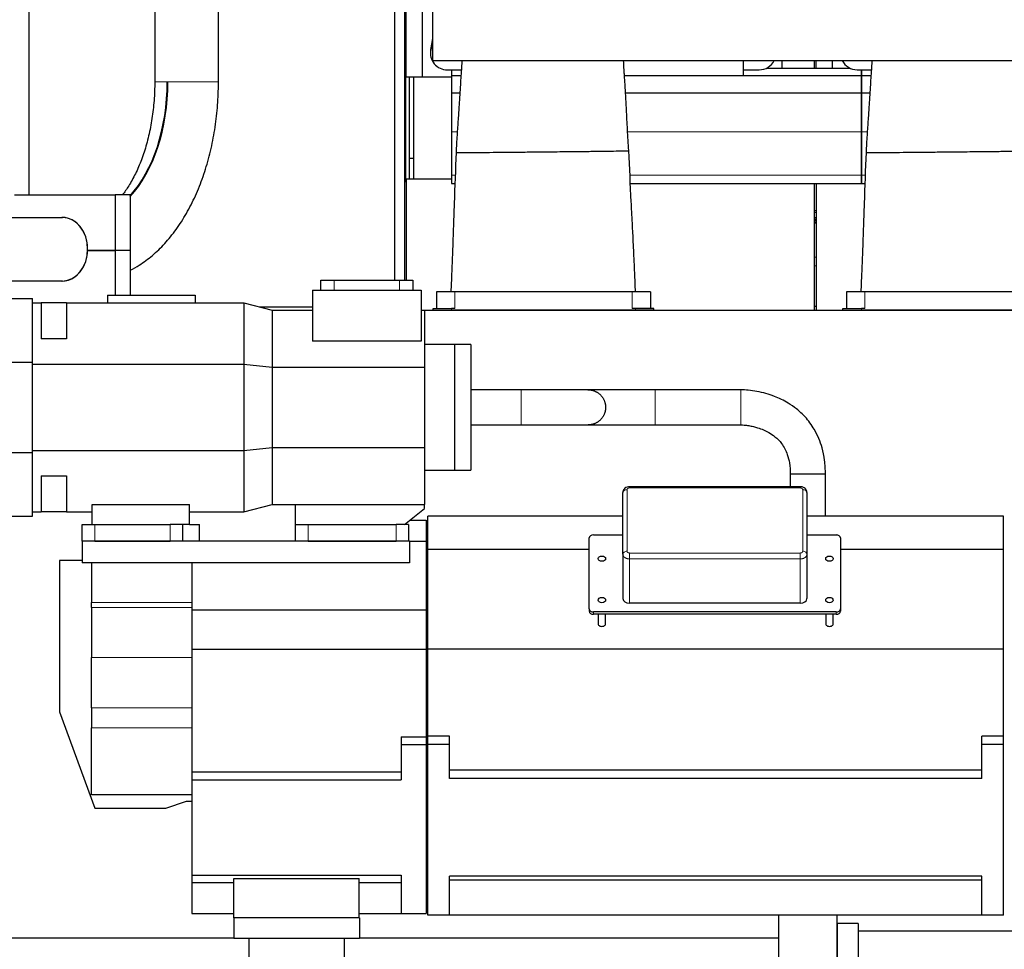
# Model space of a CAD drawing. Header units: inches. Extents: x 0 to 17820, y -10 to 12600.
# Tile 319 of 339: x 12157 to 13334, y 9142 to 10253. Entities that reach past the tile are written whole.
import ezdxf

# ---------------------------------------------------------------- set-up
doc = ezdxf.new("R2010")
doc.units = ezdxf.units.IN
doc.layers.add('1', color=7, linetype='Continuous', true_color=0xffffff)

msp = doc.modelspace()

# ---------------------------------------------------------------- linework, layer by layer
at = {"layer": '1', "color": 2, "linetype": 'Continuous', "lineweight": 25}
for p, q in [((12650.813, 10585.052), (12650.813, 10204.322)), ((12394.863, 10178.901), (12394.863, 10538.901)), ((12318.763, 10504.414), (12318.763, 10178.901)), ((12619.313, 10184.901), (12619.313, 10450.901)), ((12605.271, 10447.901), (12605.271, 9941.902)), ((12617.271, 10447.901), (12617.271, 9941.902)), ((12638.313, 10432.901), (12638.313, 10184.901)), ((12168.313, 10272.901), (12168.313, 10043.902)), ((12618.313, 10265.931), (12618.313, 10060.916)), ((12650.813, 10230.645), (12648.661, 10219.633)), ((12650.813, 10228.074), (12648.661, 10217.062)), ((12648.292, 10215.826), (12648.292, 10213.255)), ((12650.813, 10204.322), (14861.311, 10204.322)), ((13022.313, 10186.241), (13022.313, 10204.323)), ((13068.313, 10204.323), (13068.313, 10195.402)), ((13107.313, 10195.404), (13107.313, 10204.323)), ((13109.313, 10195.404), (13109.313, 10204.323)), ((13128.313, 10204.323), (13128.313, 10195.402)), ((12668.292, 10193.331), (12673.313, 10193.331)), ((12673.313, 10193.331), (12673.313, 10186.396)), ((12673.313, 10193.331), (12685.195, 10193.331)), ((13022.313, 10193.331), (13041.313, 10193.331)), ((13050.192, 10195.401), (13149.414, 10195.401)), ((13158.292, 10193.331), (13163.313, 10193.331)), ((13163.313, 10193.331), (13163.313, 10186.396)), ((13163.313, 10193.331), (13175.195, 10193.331)), ((13163.313, 10186.396), (13163.313, 10193.331)), ((12619.313, 10184.901), (12638.313, 10184.901)), ((12622.813, 10184.901), (12622.813, 10087.676)), ((12628.086, 10184.901), (12628.086, 10062.901)), ((12638.313, 10184.901), (12673.318, 10184.901)), ((12673.313, 10186.396), (12673.313, 10165.814)), ((12673.313, 10186.396), (12684.733, 10186.396)), ((13022.313, 10186.241), (12880.184, 10186.241)), ((13022.313, 10186.396), (13163.313, 10186.396)), ((13163.313, 10186.396), (13163.313, 10165.814)), ((13163.313, 10186.396), (13174.733, 10186.396)), ((13163.313, 10165.814), (13163.313, 10186.396)), ((12333.667, 10178.901), (12334.468, 10178.901)), ((12673.313, 10165.814), (12683.391, 10165.814)), ((12673.313, 10165.814), (12673.313, 10119.351)), ((12881.43, 10165.814), (13163.313, 10165.814)), ((13163.313, 10165.814), (13163.313, 10119.351)), ((13163.313, 10165.814), (13173.391, 10165.814)), ((13163.313, 10119.351), (13163.313, 10165.814)), ((12673.313, 10119.351), (12673.313, 10067.376)), ((13163.313, 10119.351), (13163.313, 10067.376)), ((13163.313, 10067.376), (13163.313, 10119.351)), ((12622.813, 10087.676), (12622.813, 10062.901)), ((12622.813, 10087.676), (12628.094, 10087.676)), ((12619.313, 10062.901), (12619.313, 9941.903)), ((12619.313, 10062.901), (12673.323, 10062.901)), ((12673.313, 10067.376), (12673.313, 10057.401)), ((13163.313, 10067.376), (13163.313, 10057.401)), ((13163.313, 10057.401), (13163.313, 10067.376)), ((12617.264, 10059.858), (12619.311, 10059.858)), ((12617.271, 10060.916), (12618.313, 10060.916)), ((12673.313, 10057.401), (12677.516, 10057.401)), ((12887.213, 10057.401), (13163.313, 10057.401)), ((13107.313, 9905.901), (13107.313, 10057.401)), ((13109.313, 10057.401), (13109.313, 9905.901)), ((13163.313, 10057.401), (13167.516, 10057.401)), ((12151.122, 10043.901), (12271.367, 10043.901)), ((12289.302, 10043.901), (12271.367, 10043.901)), ((12271.367, 10043.901), (12271.367, 9977.401)), ((12289.302, 10043.901), (12289.302, 9977.401)), ((12126.276, 10016.948), (12208.476, 10016.948)), ((13107.319, 10013.05), (13109.315, 10013.05)), ((13107.328, 10014.064), (13109.328, 10014.064)), ((12238.552, 9977.401), (12271.367, 9977.401)), ((12271.367, 9977.401), (12238.552, 9977.401)), ((12289.302, 9977.401), (12271.367, 9977.401)), ((12271.367, 9977.401), (12271.367, 9923.901)), ((12289.302, 9977.401), (12271.367, 9977.401)), ((12289.302, 9977.401), (12289.302, 9923.901)), ((12619.313, 9969.193), (12619.313, 9959.195)), ((12619.313, 9959.195), (12619.313, 9941.9)), ((12208.476, 9940.854), (12126.276, 9940.854)), ((12517.113, 9941.901), (12533.113, 9941.901)), ((12517.113, 9929.901), (12517.113, 9941.901)), ((12533.113, 9941.901), (12611.113, 9941.901)), ((12611.113, 9941.901), (12627.113, 9941.901)), ((12627.113, 9941.901), (12627.113, 9929.901)), ((12262.113, 9923.901), (12367.113, 9923.901)), ((12262.113, 9923.901), (12262.113, 9914.901)), ((12367.113, 9923.901), (12367.113, 9914.901)), ((12507.113, 9929.901), (12507.113, 9868.95)), ((12507.113, 9929.901), (12637.113, 9929.901)), ((12637.113, 9929.901), (12637.113, 9868.95)), ((12677.313, 9927.901), (12655.313, 9927.901)), ((12655.313, 9927.901), (12655.313, 9907.891)), ((12889.313, 9927.901), (12677.313, 9927.901)), ((12911.313, 9927.901), (12889.313, 9927.901)), ((12911.313, 9927.901), (12911.313, 9907.891)), ((13167.313, 9927.901), (13145.313, 9927.901)), ((13145.313, 9927.901), (13145.313, 9907.891)), ((13379.313, 9927.901), (13167.313, 9927.901)), ((12142.113, 9919.901), (12172.713, 9919.901)), ((12172.713, 9843.749), (12172.713, 9919.901)), ((12172.713, 9914.901), (12183.113, 9914.901)), ((12183.113, 9914.901), (12183.113, 9871.678)), ((12213.113, 9914.901), (12183.113, 9914.901)), ((12213.113, 9914.901), (12213.113, 9871.678)), ((12213.113, 9914.901), (12425.113, 9914.901)), ((12425.113, 9914.901), (12459.113, 9905.901)), ((12425.113, 9914.901), (12425.113, 9841.678)), ((12443.997, 9909.901), (12507.111, 9909.901)), ((13107.357, 9910.714), (13109.343, 9910.714)), ((12459.108, 9905.901), (12507.106, 9905.901)), ((12459.113, 9905.901), (12507.113, 9905.901)), ((12459.113, 9905.901), (12459.113, 9837.95)), ((12637.113, 9905.901), (12641.113, 9905.901)), ((12641.113, 9905.901), (12641.113, 9837.95)), ((12641.138, 9905.901), (14166.94, 9905.901)), ((12651.313, 9907.891), (12673.313, 9907.891)), ((12651.313, 9905.901), (12651.313, 9907.891)), ((12651.313, 9905.901), (12673.313, 9905.901)), ((12677.313, 9907.891), (12673.313, 9907.891)), ((12893.313, 9905.901), (12673.313, 9905.901)), ((12893.313, 9907.891), (12889.313, 9907.891)), ((12915.313, 9907.891), (12893.313, 9907.891)), ((12915.313, 9905.901), (12893.313, 9905.901)), ((12915.313, 9905.901), (12915.313, 9907.891)), ((13141.313, 9907.891), (13163.313, 9907.891)), ((13141.313, 9905.901), (13141.313, 9907.891)), ((13141.313, 9905.901), (13163.313, 9905.901)), ((13167.313, 9907.891), (13163.313, 9907.891)), ((13383.313, 9905.901), (13163.313, 9905.901)), ((12213.113, 9871.678), (12183.113, 9871.678)), ((12637.113, 9868.95), (12507.113, 9868.95)), ((12677.113, 9864.901), (12641.113, 9864.901)), ((12696.613, 9864.901), (12677.113, 9864.901)), ((12677.113, 9864.901), (12677.113, 9789.901)), ((12677.113, 9864.901), (12677.113, 9789.901)), ((12696.613, 9864.901), (12696.613, 9789.901)), ((12142.113, 9843.749), (12172.713, 9843.749)), ((12172.713, 9736.053), (12172.713, 9843.749)), ((12172.713, 9841.678), (12425.113, 9841.678)), ((12425.113, 9841.678), (12459.113, 9837.95)), ((12425.113, 9841.678), (12425.113, 9738.124)), ((12459.113, 9837.95), (12641.113, 9837.95)), ((12459.113, 9837.95), (12459.113, 9741.852)), ((12641.113, 9837.95), (12641.113, 9741.852)), ((12677.113, 9789.901), (12677.113, 9714.901)), ((12677.113, 9789.901), (12677.113, 9714.901)), ((12696.613, 9789.901), (12696.613, 9714.901)), ((12142.113, 9736.053), (12172.713, 9736.053)), ((12172.713, 9738.124), (12425.113, 9738.124)), ((12172.713, 9659.901), (12172.713, 9736.053)), ((12425.113, 9738.124), (12459.113, 9741.852)), ((12425.113, 9738.124), (12425.113, 9664.901)), ((12459.113, 9741.852), (12641.113, 9741.852)), ((12459.113, 9741.852), (12459.113, 9673.901)), ((12641.113, 9741.852), (12641.113, 9673.901)), ((12641.113, 9714.901), (12677.113, 9714.901)), ((12677.113, 9714.901), (12696.613, 9714.901)), ((12183.113, 9708.124), (12183.113, 9664.901)), ((12183.113, 9708.124), (12213.113, 9708.124)), ((12213.113, 9708.124), (12213.113, 9664.901)), ((12878.208, 9614.392), (12878.208, 9687.934)), ((13090.212, 9695.054), (12886.203, 9695.054)), ((13098.208, 9687.934), (13098.208, 9614.392)), ((12244.113, 9649.901), (12244.113, 9673.895)), ((12244.113, 9673.895), (12360.113, 9673.895)), ((12360.113, 9649.901), (12360.113, 9673.895)), ((12425.113, 9664.901), (12459.113, 9673.901)), ((12459.113, 9673.901), (12487.113, 9673.901)), ((12487.113, 9649.901), (12487.113, 9673.901)), ((12487.113, 9673.901), (12641.113, 9673.901)), ((12641.113, 9668.901), (12641.113, 9673.901)), ((12172.713, 9664.901), (12183.113, 9664.901)), ((12213.113, 9664.901), (12183.113, 9664.901)), ((12213.113, 9664.901), (12244.113, 9664.901)), ((12360.113, 9664.901), (12425.113, 9664.901)), ((12617.113, 9649.901), (12641.113, 9668.901)), ((12142.113, 9659.901), (12172.713, 9659.901)), ((12232.113, 9649.901), (12247.113, 9649.901)), ((12232.113, 9629.901), (12232.113, 9649.901)), ((12247.113, 9649.901), (12337.113, 9649.901)), ((12352.113, 9649.901), (12337.113, 9649.901)), ((12360.113, 9649.901), (12352.113, 9649.901)), ((12352.113, 9649.901), (12352.113, 9629.901)), ((12360.113, 9649.901), (12372.113, 9649.901)), ((12372.113, 9629.901), (12372.113, 9649.901)), ((12487.113, 9649.901), (12502.113, 9649.901)), ((12487.113, 9629.901), (12487.113, 9649.901)), ((12502.113, 9649.901), (12607.113, 9649.901)), ((12622.113, 9649.901), (12607.113, 9649.901)), ((12622.113, 9649.901), (12622.113, 9629.901)), ((12623.429, 9654.901), (12643.113, 9654.901)), ((12643.113, 9654.901), (12643.113, 9629.901)), ((12645.113, 9619.901), (12645.113, 9659.901)), ((12878.216, 9659.901), (12645.113, 9659.901)), ((13333.113, 9659.901), (13098.204, 9659.901)), ((13333.113, 9619.901), (13333.113, 9659.901)), ((12623.113, 9629.901), (12232.113, 9629.901)), ((12232.113, 9629.901), (12232.113, 9603.896)), ((12247.113, 9629.901), (12337.113, 9629.901)), ((12502.113, 9629.901), (12607.113, 9629.901)), ((12623.113, 9629.901), (12643.113, 9629.901)), ((12623.113, 9629.901), (12623.113, 9603.896)), ((12643.113, 9629.901), (12643.113, 9547.901)), ((12838.141, 9548.939), (12838.141, 9633.792)), ((12843.141, 9637.327), (12878.208, 9637.327)), ((13098.205, 9637.327), (13133.141, 9637.327)), ((13138.141, 9633.792), (13138.141, 9548.939)), ((12645.113, 9500.901), (12645.113, 9619.901)), ((12838.15, 9619.901), (12645.113, 9619.901)), ((12878.208, 9614.392), (12878.208, 9561.359)), ((13098.208, 9614.392), (13098.208, 9561.359)), ((13333.113, 9619.901), (13138.14, 9619.901)), ((13333.113, 9500.901), (13333.113, 9619.901)), ((12232.116, 9606.901), (12205.113, 9606.901)), ((12205.113, 9606.901), (12205.113, 9425.901)), ((12623.113, 9603.896), (12232.113, 9603.896)), ((12243.113, 9603.896), (12243.113, 9556.786)), ((12363.113, 9603.896), (12363.113, 9547.901)), ((12243.113, 9550.573), (12243.113, 9556.786)), ((13090.212, 9555.704), (12886.203, 9555.704)), ((12243.113, 9550.573), (12243.113, 9490.747)), ((12363.113, 9547.901), (12363.113, 9500.901)), ((12363.113, 9547.901), (12643.113, 9547.901)), ((12643.113, 9547.901), (12643.113, 9500.901)), ((12838.141, 9548.939), (12838.141, 9546.111)), ((13133.141, 9545.404), (12843.141, 9545.404)), ((13138.141, 9548.939), (13138.141, 9546.111)), ((13133.141, 9542.575), (12843.141, 9542.575)), ((12848.641, 9542.576), (12848.641, 9531.261)), ((12857.641, 9531.261), (12857.641, 9542.576)), ((13120.641, 9542.576), (13120.641, 9531.261)), ((13129.641, 9531.261), (13129.641, 9542.576)), ((12363.113, 9500.901), (12363.113, 9354.279)), ((12363.113, 9500.901), (12643.113, 9500.901)), ((12643.113, 9500.901), (12643.113, 9396.279)), ((12645.113, 9396.815), (12645.113, 9500.901)), ((13333.113, 9500.901), (12645.113, 9500.901)), ((13333.113, 9396.815), (13333.113, 9500.901)), ((12243.113, 9430.747), (12243.113, 9490.747)), ((12243.113, 9430.747), (12243.113, 9406.901)), ((12205.113, 9425.901), (12246.969, 9310.901)), ((12243.113, 9326.901), (12243.113, 9406.901)), ((12613.113, 9396.279), (12613.113, 9386.901)), ((12613.113, 9396.279), (12643.113, 9396.279)), ((12643.113, 9396.279), (12643.113, 9386.901)), ((12645.113, 9386.901), (12645.113, 9396.815)), ((12671.113, 9396.815), (12645.113, 9396.815)), ((12671.113, 9386.901), (12671.113, 9396.815)), ((13307.113, 9386.901), (13307.113, 9396.815)), ((13333.113, 9396.815), (13307.113, 9396.815)), ((13333.113, 9386.901), (13333.113, 9396.815)), ((12613.113, 9386.901), (12613.113, 9344.901)), ((12613.113, 9386.901), (12643.113, 9386.901)), ((12643.113, 9386.901), (12643.113, 9184.901)), ((12645.113, 9182.901), (12645.113, 9386.901)), ((12671.113, 9386.901), (12645.113, 9386.901)), ((12671.113, 9346.401), (12671.113, 9386.901)), ((13307.113, 9346.401), (13307.113, 9386.901)), ((13333.113, 9386.901), (13307.113, 9386.901)), ((13333.113, 9182.901), (13333.113, 9386.901)), ((13307.113, 9356.315), (12671.113, 9356.315)), ((12363.113, 9354.279), (12613.113, 9354.279)), ((12363.113, 9354.279), (12363.113, 9344.901)), ((12363.113, 9344.901), (12613.113, 9344.901)), ((12363.113, 9344.901), (12363.113, 9230.901)), ((13307.113, 9346.401), (12671.113, 9346.401)), ((12363.113, 9326.901), (12243.113, 9326.901)), ((12246.969, 9310.901), (12332.113, 9310.901)), ((12332.113, 9310.901), (12356.765, 9319.401)), ((12356.765, 9319.401), (12363.113, 9319.401)), ((12363.113, 9230.901), (12363.113, 9221.853)), ((12363.113, 9230.901), (12613.113, 9230.901)), ((12413.113, 9179.901), (12413.113, 9226.882)), ((12413.113, 9226.882), (12563.113, 9226.882)), ((12563.113, 9179.901), (12563.113, 9226.882)), ((12613.113, 9230.901), (12613.113, 9184.901)), ((12671.113, 9182.901), (12671.113, 9229.401)), ((13307.113, 9229.401), (12671.113, 9229.401)), ((13307.113, 9182.901), (13307.113, 9229.401)), ((12363.113, 9221.853), (12363.113, 9184.901)), ((12363.113, 9221.853), (12413.113, 9221.853)), ((12563.113, 9221.853), (12613.113, 9221.853)), ((13307.113, 9224.901), (12671.113, 9224.901)), ((12363.113, 9184.901), (12413.113, 9184.901)), ((12563.113, 9179.901), (12413.113, 9179.901)), ((12413.313, 9179.901), (12413.313, 9154.901)), ((12563.313, 9179.901), (12563.111, 9179.901)), ((12563.113, 9184.901), (12613.113, 9184.901)), ((12563.313, 9179.901), (12563.313, 9154.901)), ((12613.113, 9184.901), (12643.113, 9184.901)), ((12671.113, 9182.901), (12645.113, 9182.901)), ((13307.113, 9182.901), (12671.113, 9182.901)), ((13064.313, 9182.901), (13064.313, 9132.901)), ((13134.313, 9112.901), (13134.313, 9182.9)), ((13333.113, 9182.901), (13307.113, 9182.901)), ((13159.313, 9172.901), (13134.313, 9172.901)), ((13134.313, 9172.901), (13134.313, 9112.901)), ((13159.313, 9172.901), (13159.313, 9112.901)), ((12128.313, 9155.931), (12413.368, 9155.931)), ((12563.322, 9155.931), (13064.335, 9155.931)), ((12563.313, 9154.901), (12413.313, 9154.901)), ((12431.163, 9154.901), (12431.163, 9097.401)), ((12545.463, 9097.401), (12545.463, 9154.901))]:
    msp.add_line(p, q, dxfattribs=at)
at = {"layer": '1', "color": 110, "linetype": 'Continuous', "lineweight": 13}
for p, q in [((12648.661, 10217.062), (12648.661, 10219.633)), ((12333.667, 10178.901), (12318.763, 10178.901)), ((12394.863, 10178.901), (12334.468, 10178.901)), ((12673.313, 10119.351), (12680.299, 10119.351)), ((12883.914, 10119.351), (13163.313, 10119.351)), ((13163.313, 10119.351), (13170.299, 10119.351)), ((12673.313, 10067.376), (12677.883, 10067.376)), ((12886.73, 10067.376), (13163.313, 10067.376)), ((13163.313, 10067.376), (13167.883, 10067.376)), ((13107.328, 10025.181), (13109.328, 10025.181)), ((13107.328, 10022.981), (13109.328, 10022.981)), ((13107.328, 10022.634), (13109.328, 10022.634)), ((13107.328, 10016.85), (13109.328, 10016.85)), ((13107.328, 10016.544), (13109.328, 10016.544)), ((13107.328, 10016.273), (13109.328, 10016.273)), ((13107.328, 10014.891), (13109.328, 10014.891)), ((13107.319, 10012.3), (13109.315, 10012.3)), ((13107.319, 10010.885), (13109.315, 10010.885)), ((13107.319, 10010.202), (13109.315, 10010.202)), ((13107.357, 9969.193), (13109.343, 9969.193)), ((13107.357, 9959.195), (13109.343, 9959.195)), ((12533.113, 9941.901), (12533.113, 9929.901)), ((12611.113, 9929.901), (12611.113, 9941.901)), ((12677.313, 9927.901), (12677.313, 9907.891)), ((12889.313, 9927.901), (12889.313, 9907.891)), ((13167.313, 9927.901), (13167.313, 9907.891)), ((12673.313, 9905.901), (12673.313, 9907.891)), ((12893.313, 9905.901), (12893.313, 9907.891)), ((13163.313, 9905.901), (13163.313, 9907.891)), ((12883.208, 9691.47), (12883.208, 9617.928)), ((12886.203, 9695.054), (12886.203, 9693.59)), ((13090.212, 9693.59), (12886.203, 9693.59)), ((13090.212, 9695.054), (13090.212, 9693.59)), ((13093.208, 9617.928), (13093.208, 9691.47)), ((12247.113, 9649.901), (12247.113, 9629.901)), ((12337.113, 9629.901), (12337.113, 9649.901)), ((12502.113, 9649.901), (12502.113, 9629.901)), ((12607.113, 9629.901), (12607.113, 9649.901)), ((12886.203, 9615.808), (13090.212, 9615.808)), ((12886.203, 9608.737), (12886.203, 9615.808)), ((13090.212, 9608.737), (13090.212, 9615.808)), ((12886.203, 9608.737), (12886.203, 9555.704)), ((13090.212, 9608.737), (12886.203, 9608.737)), ((13090.212, 9608.737), (13090.212, 9555.704)), ((12243.113, 9556.786), (12363.113, 9556.786)), ((12363.113, 9550.573), (12243.113, 9550.573)), ((12843.141, 9545.404), (12843.141, 9542.575)), ((13133.141, 9545.404), (13133.141, 9542.575)), ((12243.113, 9490.747), (12363.113, 9490.747)), ((12363.113, 9430.747), (12243.113, 9430.747)), ((12243.113, 9406.901), (12363.113, 9406.901))]:
    msp.add_line(p, q, dxfattribs=at)
at = {"layer": '1', "color": 2, "linetype": 'Continuous', "lineweight": 25}
for centre, major_axis, ratio, start_param, end_param in [((12668.292, 10213.255), (20, 0), 0.9961947, 2.94929469, 4.71238898), ((12668.292, 10215.826), (20, 0), 0.9961947, 2.94929469, 3.14160971), ((13041.313, 10213.255), (20, 0), 0.9961947, 4.71238898, 5.81826394), ((13158.292, 10213.255), (20, 0), 0.9961947, 3.60651564, 4.71238898), ((12236.849, 10178.901), (0, 161.953), 0.59781459, 3.71414791, 4.71238898), ((12237.65, 10178.901), (0, -161.953), 0.59781459, 0.56273778, 1.57079633), ((12208.075, 9978.901), (0, 38.05), 0.8016344, 3.12845167, 6.29632629), ((12208.075, 9978.901), (0, -38.05), 0.8016344, 0.01314098, 3.12845167), ((12843.141, 9633.792), (5, 0), 0.70710678, 1.57079633, 3.14159265), ((13133.141, 9633.792), (5, 0), 0.70710678, 0, 1.57079633), ((12886.21, 9561.364), (8.002, 0.01), 0.70731794, 3.14071742, 4.71063955), ((13090.205, 9561.364), (-8.002, 0.01), 0.70731794, 1.57254576, 3.14246789), ((12843.141, 9548.939), (5, 0), 0.70710678, 3.14159265, 4.71238898), ((12843.141, 9546.111), (5, 0), 0.70710678, 3.14159265, 4.71238898), ((13133.141, 9548.939), (5, 0), 0.70710678, 4.71238898, 6.28318531), ((13133.141, 9546.111), (5, 0), 0.70710678, 4.71238898, 6.28318531), ((12853.141, 9531.261), (4.5, 0), 0.70710678, 3.14159265, 6.28318531), ((13125.141, 9531.261), (4.5, 0), 0.70710678, 3.14159265, 6.28318531)]:
    msp.add_ellipse(centre, major_axis=major_axis, ratio=ratio, start_param=start_param, end_param=end_param, dxfattribs=at)
at = {"layer": '1', "color": 110, "linetype": 'Continuous', "lineweight": 13}
for centre, start_param, end_param in [((12883.208, 9687.934), 4.71238898, 6.28318531), ((13093.208, 9687.934), 3.14159265, 4.71238898), ((12883.208, 9614.392), 4.71238898, 6.28318531), ((13093.208, 9614.392), 3.14159265, 4.71238898)]:
    msp.add_ellipse(centre, major_axis=(-5, 0), ratio=0.70710678, start_param=start_param, end_param=end_param, dxfattribs=at)
at = {"layer": '1', "color": 2, "linetype": 'Continuous', "lineweight": 25}
for centre, major_axis in [((12853.141, 9609.043), (-4.5, 0)), ((13125.141, 9609.043), (4.5, 0)), ((12853.141, 9559.546), (4.5, 0)), ((13125.141, 9559.546), (4.5, 0))]:
    msp.add_ellipse(centre, major_axis=major_axis, ratio=0.70710678, dxfattribs=at)
for points, knots in [([(12685.958, 10204.491), (12685.77, 10201.809), (12685.116, 10192.366), (12683.951, 10174.817), (12682.63, 10153.831), (12681.337, 10133.631), (12679.896, 10114.661), (12679.205, 10101.53), (12678.883, 10094.617)], [0, 0, 0, 0, 0.07966527, 0.27749075, 0.49771652, 0.65326042, 0.81799144, 1, 1, 1, 1]), ([(12885.292, 10096.751), (12884.732, 10105.14), (12883.695, 10121.564), (12882.693, 10144.49), (12881.564, 10163.565), (12880.726, 10177.598), (12880.142, 10186.889), (12879.616, 10195.263), (12879.28, 10200.688), (12879.055, 10204.352)], [0, 0, 0, 0, 0.22654195, 0.44574861, 0.6244095, 0.75692063, 0.84405146, 0.89354455, 1, 1, 1, 1]), ([(13175.958, 10204.491), (13175.77, 10201.809), (13175.116, 10192.366), (13173.951, 10174.817), (13172.63, 10153.831), (13171.337, 10133.631), (13169.896, 10114.661), (13169.205, 10101.53), (13168.883, 10094.617)], [0, 0, 0, 0, 0.07966527, 0.27749075, 0.49771652, 0.65326042, 0.81799144, 1, 1, 1, 1]), ([(12318.763, 10178.901), (12318.762, 10175.111), (12318.55, 10164.01), (12317.16, 10145.671), (12313.914, 10124.466), (12309.176, 10104.328), (12303.096, 10085.67), (12295.871, 10068.851), (12288.103, 10054.817), (12282.684, 10047.047), (12280.132, 10043.76)], [0, 0, 0, 0, 0.07070221, 0.20788768, 0.34483013, 0.48120096, 0.61676968, 0.75135059, 0.88485967, 1, 1, 1, 1]), ([(12289.413, 9953.703), (12293.097, 9955.582), (12302.257, 9960.832), (12316.243, 9971.195), (12330.991, 9985.455), (12344.611, 10002.242), (12356.904, 10021.369), (12367.678, 10042.556), (12376.785, 10065.472), (12384.123, 10089.77), (12389.629, 10115.124), (12393.266, 10141.214), (12394.675, 10162.616), (12394.862, 10175.186), (12394.863, 10178.901)], [0, 0, 0, 0, 0.05561954, 0.14115247, 0.22888818, 0.31865623, 0.40990802, 0.50197324, 0.59426029, 0.6864167, 0.77835209, 0.87008001, 0.96166943, 1, 1, 1, 1]), ([(12753.943, 10094.995), (12754.828, 10095.004), (12758.917, 10095.045), (12767.026, 10095.127), (12782.183, 10095.279), (12795.593, 10095.414), (12806.235, 10095.522), (12810.087, 10095.56), (12815.204, 10095.612), (12825.226, 10095.718), (12840.217, 10095.89), (12857.073, 10096.107), (12870.994, 10096.316), (12878.951, 10096.464), (12882.404, 10096.549), (12883.8, 10096.591), (12884.567, 10096.62), (12885.064, 10096.646), (12885.3, 10096.669), (12885.282, 10096.69), (12885.294, 10096.717), (12885.282, 10096.738), (12885.292, 10096.751)], [0, 0, 0, 0, 0.01317801, 0.05271203, 0.10542407, 0.21084814, 0.22402615, 0.23720415, 0.26356017, 0.3162722, 0.42169627, 0.52712034, 0.63254441, 0.73796848, 0.79068051, 0.81703653, 0.84339255, 0.86974856, 0.89610458, 0.9224606, 0.94881661, 1, 1, 1, 1]), ([(12893.377, 9927.907), (12893.049, 9935.587), (12892.431, 9949.852), (12891.602, 9968.653), (12890.878, 9984.556), (12890.271, 9997.005), (12889.681, 10007.983), (12889.202, 10017.243), (12888.734, 10026.426), (12887.408, 10052.926), (12886.263, 10076.366), (12885.292, 10096.751)], [0, 0, 0, 0, 0.13641521, 0.25341555, 0.33398995, 0.4189382, 0.4746189, 0.52910814, 0.58349538, 0.63780799, 1, 1, 1, 1]), ([(13243.943, 10094.995), (13244.828, 10095.004), (13248.917, 10095.045), (13257.026, 10095.127), (13272.183, 10095.279), (13285.593, 10095.414), (13296.235, 10095.522), (13300.087, 10095.56), (13305.204, 10095.612), (13315.226, 10095.718), (13330.217, 10095.89), (13347.073, 10096.107), (13360.994, 10096.316), (13368.951, 10096.464), (13372.404, 10096.549), (13373.8, 10096.591), (13374.567, 10096.62), (13375.064, 10096.646), (13375.3, 10096.669), (13375.282, 10096.69), (13375.294, 10096.717), (13375.282, 10096.738), (13375.292, 10096.751)], [0, 0, 0, 0, 0.01317801, 0.05271203, 0.10542407, 0.21084814, 0.22402615, 0.23720415, 0.26356017, 0.3162722, 0.42169627, 0.52712034, 0.63254441, 0.73796848, 0.79068051, 0.81703653, 0.84339255, 0.86974856, 0.89610458, 0.9224606, 0.94881661, 1, 1, 1, 1]), ([(12678.883, 10094.617), (12678.095, 10074.256), (12676.976, 10043.654), (12675.819, 10010.353), (12675.279, 9993.293), (12674.866, 9982.034), (12674.279, 9967.049), (12673.54, 9948.9), (12672.971, 9935.191), (12672.665, 9927.909)], [0, 0, 0, 0, 0.36642877, 0.55066595, 0.59922757, 0.67337039, 0.75326206, 0.86892468, 1, 1, 1, 1]), ([(12678.883, 10094.617), (12678.882, 10094.616), (12678.876, 10094.609), (12678.859, 10094.598), (12678.946, 10094.585), (12679.195, 10094.567), (12680.052, 10094.544), (12683.058, 10094.517), (12689.806, 10094.515), (12702.526, 10094.569), (12718.702, 10094.678), (12733.537, 10094.801), (12744.737, 10094.904), (12750.473, 10094.96), (12753.28, 10094.988), (12753.943, 10094.995)], [0, 0, 0, 0, 0.00314393, 0.04148455, 0.06065486, 0.07982517, 0.1565064, 0.23318764, 0.38655011, 0.53991258, 0.69327506, 0.84663753, 0.92331876, 0.98562227, 1, 1, 1, 1]), ([(13168.883, 10094.617), (13168.095, 10074.256), (13166.976, 10043.654), (13165.819, 10010.353), (13165.279, 9993.293), (13164.866, 9982.034), (13164.279, 9967.049), (13163.54, 9948.9), (13162.971, 9935.191), (13162.665, 9927.909)], [0, 0, 0, 0, 0.36642877, 0.55066595, 0.59922757, 0.67337039, 0.75326206, 0.86892468, 1, 1, 1, 1]), ([(13168.883, 10094.617), (13168.882, 10094.616), (13168.876, 10094.609), (13168.859, 10094.598), (13168.946, 10094.585), (13169.195, 10094.567), (13170.052, 10094.544), (13173.058, 10094.517), (13179.806, 10094.515), (13192.526, 10094.569), (13208.702, 10094.678), (13223.537, 10094.801), (13234.737, 10094.904), (13240.473, 10094.96), (13243.28, 10094.988), (13243.943, 10094.995)], [0, 0, 0, 0, 0.00314393, 0.04148455, 0.06065486, 0.07982517, 0.1565064, 0.23318764, 0.38655011, 0.53991258, 0.69327506, 0.84663753, 0.92331876, 0.98562227, 1, 1, 1, 1]), ([(12756.619, 9810.901), (12753.283, 9810.901), (12746.615, 9810.901), (12736.613, 9810.901), (12719.946, 9810.901), (12706.613, 9810.901), (12696.613, 9810.901)], [0, 0, 0, 0, 0.16675479, 0.33340383, 0.50005287, 1, 1, 1, 1]), ([(12836.613, 9810.901), (12836.584, 9810.901), (12836.355, 9810.901), (12835.263, 9810.901), (12832.816, 9810.901), (12828.054, 9810.901), (12819.718, 9810.901), (12808.055, 9810.901), (12793.2, 9810.901), (12778.857, 9810.901), (12766.448, 9810.901), (12759.952, 9810.901), (12756.619, 9810.901)], [0, 0, 0, 0, 0.04746921, 0.11177497, 0.18723902, 0.31131121, 0.44018239, 0.57055609, 0.70438652, 0.84617429, 0.92147871, 1, 1, 1, 1]), ([(12916.669, 9810.901), (12914.658, 9810.901), (12909.938, 9810.901), (12902.08, 9810.901), (12891.18, 9810.901), (12878.056, 9810.901), (12864.011, 9810.901), (12851.917, 9810.901), (12842.924, 9810.901), (12838.584, 9810.901), (12836.89, 9810.901), (12836.597, 9810.901), (12836.613, 9810.901)], [0, 0, 0, 0, 0.04743663, 0.11176061, 0.18722554, 0.31130595, 0.44018502, 0.5705667, 0.70440534, 0.84620185, 0.92150119, 1, 1, 1, 1]), ([(13019.302, 9810.901), (13013.6, 9810.901), (13002.192, 9810.901), (12985.079, 9810.901), (12967.963, 9810.901), (12950.846, 9810.901), (12933.748, 9810.901), (12922.356, 9810.901), (12916.669, 9810.901)], [0, 0, 0, 0, 0.16667173, 0.33344485, 0.50022085, 0.66699617, 0.83377174, 1, 1, 1, 1]), ([(13120.312, 9709.925), (13120.354, 9715.639), (13119.653, 9726.19), (13116.031, 9744.53), (13108.657, 9762.438), (13097.374, 9777.719), (13086.397, 9787.923), (13074.193, 9796.364), (13061.775, 9802.363), (13049.179, 9806.57), (13038.733, 9809.03), (13028.704, 9810.521), (13022.265, 9810.863), (13019.302, 9810.901)], [0, 0, 0, 0, 0.10645728, 0.19878282, 0.34975118, 0.46551664, 0.55261385, 0.62993382, 0.74330735, 0.81004412, 0.87892147, 0.94451256, 1, 1, 1, 1]), ([(12696.613, 9768.901), (12706.613, 9768.901), (12719.946, 9768.901), (12736.613, 9768.901), (12746.615, 9768.901), (12753.283, 9768.901), (12756.619, 9768.901)], [0, 0, 0, 0, 0.49994713, 0.66659617, 0.83324521, 1, 1, 1, 1]), ([(12756.619, 9768.901), (12759.952, 9768.901), (12766.448, 9768.901), (12778.857, 9768.901), (12793.2, 9768.901), (12808.055, 9768.901), (12819.718, 9768.901), (12828.054, 9768.901), (12832.816, 9768.901), (12835.263, 9768.901), (12836.355, 9768.901), (12836.584, 9768.901), (12836.613, 9768.901)], [0, 0, 0, 0, 0.07852129, 0.15382571, 0.29561348, 0.42944391, 0.55981761, 0.68868879, 0.81276098, 0.88822503, 0.95253079, 1, 1, 1, 1]), ([(12836.613, 9768.901), (12836.58, 9768.901), (12837.063, 9768.901), (12839.689, 9768.901), (12845.851, 9768.901), (12857.226, 9768.901), (12870.527, 9768.901), (12884.256, 9768.901), (12896.024, 9768.901), (12905.149, 9768.901), (12911.409, 9768.901), (12915.101, 9768.901), (12916.669, 9768.901)], [0, 0, 0, 0, 0.10127899, 0.19266091, 0.35272163, 0.49367877, 0.62343581, 0.74370456, 0.85119218, 0.91261035, 0.96297892, 1, 1, 1, 1]), ([(12916.669, 9768.901), (12922.356, 9768.901), (12933.748, 9768.901), (12950.846, 9768.901), (12966.536, 9768.901), (12980.8, 9768.901), (12993.638, 9768.901), (13006.469, 9768.901), (13015.021, 9768.901), (13019.294, 9768.901)], [0, 0, 0, 0, 0.16624072, 0.33302879, 0.49981646, 0.62490839, 0.74999908, 0.87509439, 1, 1, 1, 1]), ([(13019.294, 9768.901), (13020.614, 9768.875), (13023.754, 9768.719), (13028.759, 9768.058), (13034.111, 9766.993), (13040.06, 9765.38), (13046.236, 9763.139), (13053.27, 9759.691), (13060.805, 9754.642), (13069.097, 9746.144), (13074.76, 9735.066), (13077.746, 9722.379), (13078.386, 9714.468), (13078.312, 9709.911)], [0, 0, 0, 0, 0.04208799, 0.10047706, 0.16102457, 0.21628969, 0.29721808, 0.37046938, 0.4660454, 0.58564318, 0.74581605, 0.8561566, 1, 1, 1, 1]), ([(13120.313, 9659.899), (13120.313, 9662.284), (13120.313, 9669.316), (13120.313, 9681.109), (13120.313, 9695.4), (13120.312, 9705.042), (13120.312, 9709.925)], [0, 0, 0, 0, 0.14299785, 0.42174534, 0.70720686, 1, 1, 1, 1]), ([(12886.204, 9694.964), (12885.753, 9695.003), (12884.222, 9695.005), (12881.851, 9694.127), (12879.678, 9692.335), (12878.443, 9690.165), (12878.242, 9688.664), (12878.256, 9687.93)], [0, 0, 0, 0, 0.11031407, 0.38304602, 0.60946585, 0.82029878, 1, 1, 1, 1]), ([(13098.113, 9687.995), (13098.149, 9688.226), (13098.239, 9689.266), (13097.545, 9691.054), (13096.091, 9692.988), (13093.976, 9694.36), (13091.901, 9695.048), (13090.606, 9694.988), (13090.215, 9694.937)], [0, 0, 0, 0, 0.05880606, 0.2685452, 0.46774146, 0.67493723, 0.90351428, 1, 1, 1, 1]), ([(13365.147, 9163.901), (13351.512, 9163.901), (13322.007, 9163.901), (13274.935, 9163.901), (13224.632, 9163.901), (13185.526, 9163.901), (13163.988, 9163.901), (13159.315, 9163.901)], [0, 0, 0, 0, 0.19872874, 0.43002794, 0.68608376, 0.93189157, 1, 1, 1, 1])]:
    msp.add_open_spline(points, degree=3, knots=knots, dxfattribs=at)
at = {"layer": '1', "color": 110, "linetype": 'Continuous', "lineweight": 13}
for points in [[(12756.619, 9810.901), (12756.619, 9810.901), (12756.619, 9810.901), (12756.619, 9810.901), (12756.62, 9810.901), (12756.621, 9807.189), (12756.622, 9797.326), (12756.622, 9789.901)], [(12916.669, 9810.901), (12916.669, 9810.901), (12916.669, 9810.901), (12916.669, 9810.901), (12916.674, 9810.901), (12916.681, 9807.189), (12916.683, 9797.326), (12916.683, 9789.901)], [(13019.302, 9810.901), (13019.302, 9810.901), (13019.302, 9810.901), (13019.302, 9810.901), (13019.302, 9810.901), (13019.301, 9807.189), (13019.299, 9797.326), (13019.298, 9789.901)]]:
    msp.add_rational_spline(points, [1.01661171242, 1.0166117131, 1.01661171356, 1.01661171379, 1.01661171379, 0.958470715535, 1.01661171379, 1.01661171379], degree=4, knots=[0, 0, 0, 0, 0, 0.0000625, 0.0000625, 0.0000625, 1, 1, 1, 1, 1], dxfattribs=at)
at = {"layer": '1', "color": 2, "linetype": 'Continuous', "lineweight": 25}
for points in [[(12836.611, 9810.901), (12836.611, 9810.901), (12836.612, 9810.901), (12836.612, 9810.901), (12844.037, 9810.901), (12853.9, 9807.189), (12857.613, 9797.326), (12857.613, 9789.901)], [(13120.312, 9709.925), (13120.313, 9709.925), (13120.313, 9709.925), (13120.313, 9709.925), (13120.312, 9709.925), (13116.6, 9709.923), (13106.737, 9709.92), (13099.312, 9709.918)]]:
    msp.add_rational_spline(points, [1.01661171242, 1.0166117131, 1.01661171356, 1.01661171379, 1.01661171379, 0.958470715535, 1.01661171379, 1.01661171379], degree=4, knots=[0, 0, 0, 0, 0, 0.0000625, 0.0000625, 0.0000625, 1, 1, 1, 1, 1], dxfattribs=at)
at = {"layer": '1', "color": 110, "linetype": 'Continuous', "lineweight": 13}
for points in [[(12756.622, 9789.901), (12756.622, 9782.476), (12756.621, 9772.613), (12756.62, 9768.901), (12756.619, 9768.901)], [(12916.683, 9789.901), (12916.683, 9782.476), (12916.681, 9772.613), (12916.674, 9768.901), (12916.669, 9768.901)], [(13019.298, 9789.901), (13019.296, 9782.476), (13019.295, 9772.613), (13019.294, 9768.901), (13019.294, 9768.901)]]:
    msp.add_rational_spline(points, [1.01661171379, 1.01661171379, 0.958470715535, 1.01661171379, 1.01661171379], degree=4, dxfattribs=at)
at = {"layer": '1', "color": 2, "linetype": 'Continuous', "lineweight": 25}
for points in [[(12857.613, 9789.901), (12857.613, 9782.476), (12853.9, 9772.613), (12844.037, 9768.901), (12836.613, 9768.901)], [(13099.312, 9709.918), (13091.888, 9709.915), (13082.025, 9709.912), (13078.312, 9709.911), (13078.312, 9709.911)]]:
    msp.add_rational_spline(points, [1.01661171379, 1.01661171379, 0.958470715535, 1.01661171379, 1.01661171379], degree=4, dxfattribs=at)
msp.add_open_spline([(13078.312, 9709.911), (13078.312, 9704.957), (13078.312, 9700.004), (13078.312, 9695.051)], degree=3, dxfattribs=at)
at = {"layer": '1', "color": 110, "linetype": 'Continuous', "lineweight": 13}
for points, knots in [([(12886.203, 9693.59), (12886.104, 9693.59), (12885.908, 9693.583), (12885.619, 9693.553), (12885.429, 9693.519), (12885.311, 9693.494), (12885.288, 9693.489), (12885.241, 9693.478), (12885.217, 9693.472), (12885.148, 9693.454), (12885.102, 9693.442), (12884.966, 9693.402), (12884.789, 9693.343), (12884.622, 9693.272), (12884.499, 9693.214), (12884.439, 9693.184), (12884.38, 9693.153), (12884.342, 9693.131), (12884.322, 9693.12), (12884.227, 9693.065), (12884.082, 9692.972), (12883.885, 9692.818), (12883.768, 9692.707), (12883.7, 9692.635), (12883.686, 9692.62), (12883.66, 9692.591), (12883.647, 9692.576), (12883.609, 9692.531), (12883.585, 9692.501), (12883.515, 9692.409), (12883.432, 9692.284), (12883.366, 9692.154), (12883.323, 9692.055), (12883.31, 9692.021), (12883.286, 9691.954), (12883.275, 9691.919), (12883.246, 9691.817), (12883.218, 9691.679), (12883.208, 9691.54), (12883.208, 9691.47)], [0, 0, 0, 0, 0.0625, 0.125, 0.1875, 0.1875, 0.203125, 0.203125, 0.21875, 0.21875, 0.25, 0.25, 0.3125, 0.375, 0.375, 0.40625, 0.421875, 0.421875, 0.4375, 0.4375, 0.5, 0.5625, 0.625, 0.625, 0.640625, 0.640625, 0.65625, 0.65625, 0.6875, 0.6875, 0.75, 0.8125, 0.8125, 0.84375, 0.84375, 0.875, 0.875, 0.9375, 1, 1, 1, 1]), ([(13093.208, 9691.47), (13093.208, 9691.54), (13093.203, 9691.609), (13093.184, 9691.747), (13093.155, 9691.883), (13093.108, 9692.018), (13093.072, 9692.101), (13093.065, 9692.117), (13093.05, 9692.151), (13093.042, 9692.167), (13093.017, 9692.217), (13092.999, 9692.249), (13092.943, 9692.345), (13092.859, 9692.47), (13092.759, 9692.589), (13092.678, 9692.675), (13092.636, 9692.718), (13092.591, 9692.759), (13092.561, 9692.787), (13092.545, 9692.801), (13092.467, 9692.868), (13092.335, 9692.971), (13092.119, 9693.11), (13091.962, 9693.193), (13091.859, 9693.241), (13091.839, 9693.251), (13091.797, 9693.269), (13091.776, 9693.279), (13091.712, 9693.306), (13091.67, 9693.323), (13091.54, 9693.372), (13091.363, 9693.431), (13091.18, 9693.478), (13091.039, 9693.508), (13090.992, 9693.517), (13090.896, 9693.534), (13090.848, 9693.542), (13090.703, 9693.562), (13090.508, 9693.583), (13090.311, 9693.59), (13090.212, 9693.59)], [0, 0, 0, 0, 0.0625, 0.0625, 0.125, 0.1875, 0.1875, 0.203125, 0.203125, 0.21875, 0.21875, 0.25, 0.25, 0.3125, 0.375, 0.375, 0.40625, 0.421875, 0.421875, 0.4375, 0.4375, 0.5, 0.5625, 0.625, 0.625, 0.640625, 0.640625, 0.65625, 0.65625, 0.6875, 0.6875, 0.75, 0.8125, 0.8125, 0.84375, 0.84375, 0.875, 0.875, 0.9375, 1, 1, 1, 1]), ([(12886.203, 9608.737), (12885.939, 9608.737), (12885.414, 9608.755), (12884.895, 9608.81), (12884.572, 9608.856), (12884.507, 9608.865), (12884.379, 9608.886), (12884.186, 9608.918), (12883.997, 9608.956), (12883.622, 9609.036), (12883.132, 9609.161), (12882.66, 9609.319), (12882.314, 9609.45), (12882.2, 9609.496), (12882.031, 9609.567), (12881.975, 9609.592), (12881.864, 9609.642), (12881.808, 9609.667), (12881.536, 9609.797), (12881.326, 9609.907), (12880.924, 9610.141), (12880.731, 9610.264), (12880.363, 9610.525), (12880.187, 9610.662), (12879.978, 9610.843), (12879.937, 9610.879), (12879.856, 9610.953), (12879.737, 9611.064), (12879.624, 9611.177), (12879.406, 9611.408), (12879.139, 9611.724), (12878.916, 9612.057), (12878.766, 9612.314), (12878.719, 9612.401), (12878.663, 9612.51), (12878.652, 9612.532), (12878.631, 9612.576), (12878.599, 9612.643), (12878.57, 9612.709), (12878.475, 9612.931), (12878.412, 9613.11), (12878.31, 9613.471), (12878.272, 9613.653), (12878.221, 9614.021), (12878.208, 9614.206), (12878.208, 9614.392)], [0, 0, 0, 0, 0.0625, 0.125, 0.125, 0.140625, 0.140625, 0.15625, 0.1875, 0.1875, 0.25, 0.3125, 0.3125, 0.34375, 0.34375, 0.359375, 0.359375, 0.375, 0.375, 0.4375, 0.4375, 0.5, 0.5, 0.5625, 0.5625, 0.578125, 0.578125, 0.59375, 0.625, 0.625, 0.6875, 0.75, 0.75, 0.78125, 0.78125, 0.7890625, 0.7890625, 0.796875, 0.8125, 0.8125, 0.875, 0.875, 0.9375, 0.9375, 1, 1, 1, 1]), ([(12883.208, 9617.928), (12883.208, 9617.858), (12883.213, 9617.789), (12883.232, 9617.651), (12883.26, 9617.514), (12883.308, 9617.38), (12883.343, 9617.297), (12883.351, 9617.28), (12883.366, 9617.247), (12883.374, 9617.231), (12883.399, 9617.181), (12883.417, 9617.149), (12883.473, 9617.053), (12883.556, 9616.928), (12883.656, 9616.809), (12883.738, 9616.723), (12883.78, 9616.68), (12883.825, 9616.639), (12883.855, 9616.611), (12883.87, 9616.597), (12883.949, 9616.53), (12884.08, 9616.427), (12884.297, 9616.288), (12884.454, 9616.205), (12884.556, 9616.157), (12884.577, 9616.147), (12884.619, 9616.129), (12884.64, 9616.119), (12884.703, 9616.092), (12884.746, 9616.075), (12884.876, 9616.026), (12885.052, 9615.967), (12885.236, 9615.92), (12885.376, 9615.89), (12885.424, 9615.881), (12885.519, 9615.864), (12885.568, 9615.856), (12885.713, 9615.835), (12885.908, 9615.815), (12886.104, 9615.808), (12886.203, 9615.808)], [0, 0, 0, 0, 0.0625, 0.0625, 0.125, 0.1875, 0.1875, 0.203125, 0.203125, 0.21875, 0.21875, 0.25, 0.25, 0.3125, 0.375, 0.375, 0.40625, 0.421875, 0.421875, 0.4375, 0.4375, 0.5, 0.5625, 0.625, 0.625, 0.640625, 0.640625, 0.65625, 0.65625, 0.6875, 0.6875, 0.75, 0.8125, 0.8125, 0.84375, 0.84375, 0.875, 0.875, 0.9375, 1, 1, 1, 1]), ([(13090.212, 9615.808), (13090.311, 9615.808), (13090.507, 9615.815), (13090.797, 9615.845), (13090.987, 9615.879), (13091.104, 9615.904), (13091.128, 9615.909), (13091.175, 9615.92), (13091.198, 9615.926), (13091.268, 9615.944), (13091.314, 9615.956), (13091.45, 9615.996), (13091.627, 9616.055), (13091.794, 9616.126), (13091.916, 9616.184), (13091.976, 9616.214), (13092.035, 9616.245), (13092.074, 9616.267), (13092.093, 9616.278), (13092.189, 9616.333), (13092.334, 9616.426), (13092.531, 9616.58), (13092.647, 9616.691), (13092.716, 9616.763), (13092.729, 9616.778), (13092.756, 9616.807), (13092.769, 9616.822), (13092.807, 9616.867), (13092.831, 9616.897), (13092.9, 9616.989), (13092.984, 9617.114), (13093.049, 9617.244), (13093.092, 9617.343), (13093.105, 9617.377), (13093.129, 9617.444), (13093.14, 9617.479), (13093.169, 9617.581), (13093.198, 9617.719), (13093.208, 9617.858), (13093.208, 9617.928)], [0, 0, 0, 0, 0.0625, 0.125, 0.1875, 0.1875, 0.203125, 0.203125, 0.21875, 0.21875, 0.25, 0.25, 0.3125, 0.375, 0.375, 0.40625, 0.421875, 0.421875, 0.4375, 0.4375, 0.5, 0.5625, 0.625, 0.625, 0.640625, 0.640625, 0.65625, 0.65625, 0.6875, 0.6875, 0.75, 0.8125, 0.8125, 0.84375, 0.84375, 0.875, 0.875, 0.9375, 1, 1, 1, 1]), ([(13098.208, 9614.392), (13098.208, 9614.206), (13098.182, 9613.834), (13098.105, 9613.467), (13098.04, 9613.239), (13098.026, 9613.193), (13097.997, 9613.102), (13097.982, 9613.057), (13097.934, 9612.922), (13097.899, 9612.832), (13097.785, 9612.567), (13097.609, 9612.22), (13097.386, 9611.887), (13097.201, 9611.642), (13097.136, 9611.562), (13097.051, 9611.462), (13097.034, 9611.442), (13097, 9611.402), (13096.982, 9611.383), (13096.929, 9611.324), (13096.893, 9611.285), (13096.711, 9611.092), (13096.555, 9610.943), (13096.224, 9610.659), (13096.049, 9610.522), (13095.68, 9610.262), (13095.487, 9610.137), (13095.232, 9609.99), (13095.18, 9609.96), (13095.076, 9609.903), (13094.919, 9609.819), (13094.759, 9609.739), (13094.433, 9609.585), (13093.986, 9609.396), (13093.515, 9609.238), (13093.152, 9609.132), (13093.029, 9609.099), (13092.874, 9609.059), (13092.843, 9609.052), (13092.78, 9609.036), (13092.687, 9609.014), (13092.593, 9608.993), (13092.279, 9608.926), (13091.772, 9608.837), (13091.257, 9608.782), (13090.738, 9608.746), (13090.476, 9608.737), (13090.212, 9608.737)], [0, 0, 0, 0, 0.0625, 0.125, 0.125, 0.140625, 0.140625, 0.15625, 0.15625, 0.1875, 0.1875, 0.25, 0.3125, 0.3125, 0.34375, 0.34375, 0.3515625, 0.3515625, 0.359375, 0.359375, 0.375, 0.375, 0.4375, 0.4375, 0.5, 0.5, 0.5625, 0.5625, 0.578125, 0.578125, 0.59375, 0.625, 0.625, 0.6875, 0.75, 0.75, 0.78125, 0.78125, 0.7890625, 0.7890625, 0.796875, 0.8125, 0.8125, 0.875, 0.9375, 0.9375, 1, 1, 1, 1])]:
    msp.add_open_spline(points, degree=3, knots=knots, dxfattribs=at)

doc.saveas('drawing.dxf')
